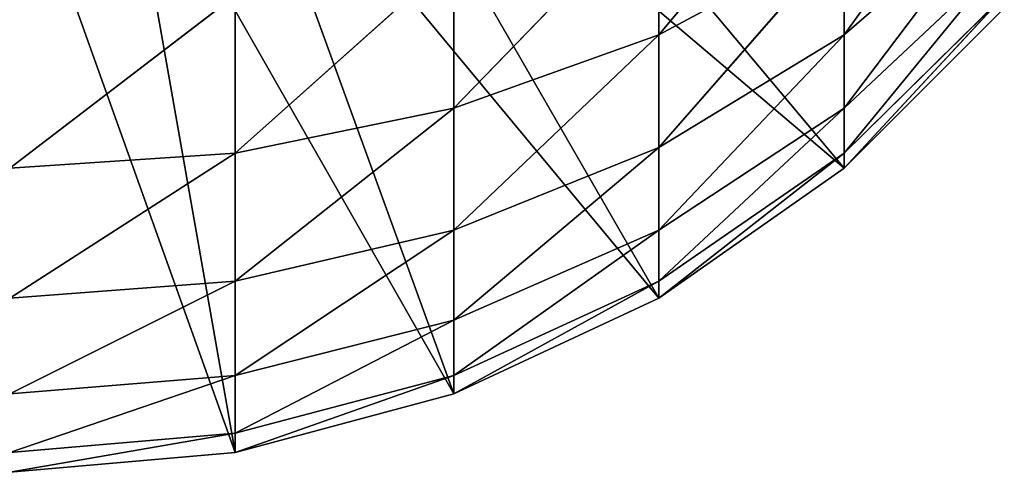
# Model space of a CAD drawing. Extents: x 0.1 to 17.7, y 0.1 to 17.7.
# Tile 349 of 656: x 17.4983 to 17.65, y 0.0821 to 0.1518. Entities that reach past the tile are written whole.
import ezdxf

# ---------------------------------------------------------------- set-up
doc = ezdxf.new("R2010")
doc.units = 0
doc.header["$LTSCALE"] = 2.54
doc.layers.get('0').update_dxf_attribs({"color": 13, "linetype": 'CONTINUOUS'})

# ---------------------------------------------------------------- blocks, each defined once
blk = doc.blocks.new('KOSZ_NA__MIECI_Z_POKRYWK__')
at = {"color": 0}
for p, q in [((17.62532, 0.12892, 30.4), (17.56104, 0.20553, 30.4)), ((17.62532, 0.12892, 30.4), (17.56104, 0.20553, 30.4)), ((17.62532, 0.12892, 30.4), (17.54677, 0.19553, 30.4)), ((17.62532, 0.12892, 30.4), (17.54677, 0.19553, 30.4)), ((17.59677, 0.10892, 30.4), (17.54677, 0.19553, 30.4)), ((17.59677, 0.10892, 30.4), (17.54677, 0.19553, 30.4)), ((17.59677, 0.10892, 30.4), (17.53097, 0.18816, 30.4)), ((17.59677, 0.10892, 30.4), (17.53097, 0.18816, 30.4)), ((17.56517, 0.09419, 30.4), (17.53097, 0.18816, 30.4)), ((17.56517, 0.09419, 30.4), (17.53097, 0.18816, 30.4)), ((17.56517, 0.09419, 30.4), (17.51413, 0.18365, 30.4)), ((17.56517, 0.09419, 30.4), (17.51413, 0.18365, 30.4)), ((17.53149, 0.08517, 30.4), (17.51413, 0.18365, 30.4)), ((17.53149, 0.08517, 30.4), (17.51413, 0.18365, 30.4)), ((17.62532, 0.18365, 31.51736), (17.59677, 0.14945, 31.51133)), ((17.62532, 0.18365, 31.51736), (17.59677, 0.14945, 31.51133)), ((17.62532, 0.14945, 31.47661), (17.64997, 0.18365, 31.48264)), ((17.62532, 0.14945, 31.47661), (17.64997, 0.18365, 31.48264)), ((17.53149, 0.08517, 30.4), (17.49677, 0.18213, 30.4)), ((17.53149, 0.08517, 30.4), (17.49677, 0.18213, 30.4)), ((17.59677, 0.1708, 31.53268), (17.56517, 0.13816, 31.5208)), ((17.59677, 0.1708, 31.53268), (17.56517, 0.13816, 31.5208)), ((17.59677, 0.1708, 31.53268), (17.59677, 0.14945, 31.51133)), ((17.59677, 0.1708, 31.53268), (17.59677, 0.14945, 31.51133)), ((17.64997, 0.1708, 31.46428), (17.62532, 0.13816, 31.4524)), ((17.64997, 0.1708, 31.46428), (17.62532, 0.13816, 31.4524)), ((17.64997, 0.1708, 31.46428), (17.62532, 0.14945, 31.47661)), ((17.64997, 0.1708, 31.46428), (17.62532, 0.14945, 31.47661)), ((17.62532, 0.16477, 31.49848), (17.59677, 0.13213, 31.4866)), ((17.62532, 0.16477, 31.49848), (17.59677, 0.13213, 31.4866)), ((17.62532, 0.16477, 31.49848), (17.59677, 0.14945, 31.51133)), ((17.62532, 0.16477, 31.49848), (17.59677, 0.14945, 31.51133)), ((17.62532, 0.16477, 31.49848), (17.62532, 0.14945, 31.47661)), ((17.62532, 0.16477, 31.49848), (17.62532, 0.14945, 31.47661)), ((17.56517, 0.16133, 31.54397), (17.53149, 0.13125, 31.52661)), ((17.56517, 0.16133, 31.54397), (17.53149, 0.13125, 31.52661)), ((17.56517, 0.16133, 31.54397), (17.56517, 0.13816, 31.5208)), ((17.56517, 0.16133, 31.54397), (17.56517, 0.13816, 31.5208)), ((17.62532, 0.13816, 31.4524), (17.64997, 0.16133, 31.44397)), ((17.64997, 0.16133, 31.44397), (17.62532, 0.13125, 31.42661)), ((17.64997, 0.16133, 31.44397), (17.62532, 0.13125, 31.42661)), ((17.62532, 0.13816, 31.4524), (17.64997, 0.16133, 31.44397)), ((17.53149, 0.15553, 31.55088), (17.49677, 0.12892, 31.52856)), ((17.53149, 0.15553, 31.55088), (17.49677, 0.12892, 31.52856)), ((17.53149, 0.15553, 31.55088), (17.53149, 0.13125, 31.52661)), ((17.53149, 0.15553, 31.55088), (17.53149, 0.13125, 31.52661)), ((17.62532, 0.13125, 31.42661), (17.64997, 0.15553, 31.42232)), ((17.64997, 0.15553, 31.42232), (17.62532, 0.12892, 31.4)), ((17.64997, 0.15553, 31.42232), (17.62532, 0.12892, 31.4)), ((17.62532, 0.13125, 31.42661), (17.64997, 0.15553, 31.42232)), ((17.64997, 0.15357, 30.4), (17.62532, 0.12892, 30.4)), ((17.64997, 0.15357, 30.4), (17.62532, 0.12892, 30.4)), ((17.64997, 0.15357, 30.4), (17.62532, 0.12892, 31.4)), ((17.64997, 0.15357, 30.4), (17.62532, 0.12892, 31.4)), ((17.64997, 0.15357, 31.4), (17.62532, 0.12892, 31.4)), ((17.64997, 0.15357, 31.4), (17.62532, 0.12892, 31.4)), ((17.59677, 0.14945, 31.51133), (17.56517, 0.11937, 31.49397)), ((17.59677, 0.14945, 31.51133), (17.56517, 0.11937, 31.49397)), ((17.59677, 0.14945, 31.51133), (17.56517, 0.13816, 31.5208)), ((17.59677, 0.14945, 31.51133), (17.56517, 0.13816, 31.5208)), ((17.59677, 0.11937, 31.45924), (17.62532, 0.14945, 31.47661)), ((17.62532, 0.14945, 31.47661), (17.59677, 0.13213, 31.4866)), ((17.62532, 0.14945, 31.47661), (17.59677, 0.13213, 31.4866)), ((17.59677, 0.14945, 31.51133), (17.59677, 0.13213, 31.4866)), ((17.59677, 0.14945, 31.51133), (17.59677, 0.13213, 31.4866)), ((17.59677, 0.11937, 31.45924), (17.62532, 0.14945, 31.47661)), ((17.62532, 0.13816, 31.4524), (17.62532, 0.14945, 31.47661)), ((17.62532, 0.13816, 31.4524), (17.62532, 0.14945, 31.47661)), ((17.56517, 0.13816, 31.5208), (17.53149, 0.11156, 31.49848)), ((17.56517, 0.13816, 31.5208), (17.53149, 0.11156, 31.49848)), ((17.56517, 0.13816, 31.5208), (17.53149, 0.13125, 31.52661)), ((17.56517, 0.13816, 31.5208), (17.53149, 0.13125, 31.52661)), ((17.56517, 0.13816, 31.5208), (17.56517, 0.11937, 31.49397)), ((17.56517, 0.13816, 31.5208), (17.56517, 0.11937, 31.49397)), ((17.62532, 0.13816, 31.4524), (17.59677, 0.11156, 31.43008)), ((17.62532, 0.13816, 31.4524), (17.59677, 0.11156, 31.43008)), ((17.62532, 0.13816, 31.4524), (17.59677, 0.11937, 31.45924)), ((17.62532, 0.13816, 31.4524), (17.59677, 0.11937, 31.45924)), ((17.62532, 0.13816, 31.4524), (17.62532, 0.13125, 31.42661)), ((17.62532, 0.13816, 31.4524), (17.62532, 0.13125, 31.42661)), ((17.59677, 0.13213, 31.4866), (17.56517, 0.10553, 31.46428)), ((17.59677, 0.13213, 31.4866), (17.56517, 0.10553, 31.46428)), ((17.59677, 0.13213, 31.4866), (17.56517, 0.11937, 31.49397)), ((17.59677, 0.13213, 31.4866), (17.56517, 0.11937, 31.49397)), ((17.59677, 0.13213, 31.4866), (17.59677, 0.11937, 31.45924)), ((17.59677, 0.13213, 31.4866), (17.59677, 0.11937, 31.45924)), ((17.53149, 0.13125, 31.52661), (17.49677, 0.10892, 31.5)), ((17.53149, 0.13125, 31.52661), (17.49677, 0.10892, 31.5)), ((17.53149, 0.13125, 31.52661), (17.49677, 0.12892, 31.52856)), ((17.53149, 0.13125, 31.52661), (17.49677, 0.12892, 31.52856)), ((17.53149, 0.13125, 31.52661), (17.53149, 0.11156, 31.49848)), ((17.53149, 0.13125, 31.52661), (17.53149, 0.11156, 31.49848)), ((17.59677, 0.11156, 31.43008), (17.62532, 0.13125, 31.42661)), ((17.62532, 0.13125, 31.42661), (17.59677, 0.10892, 31.4)), ((17.62532, 0.13125, 31.42661), (17.59677, 0.10892, 31.4)), ((17.59677, 0.11156, 31.43008), (17.62532, 0.13125, 31.42661)), ((17.62532, 0.13125, 31.42661), (17.62532, 0.12892, 31.4)), ((17.62532, 0.13125, 31.42661), (17.62532, 0.12892, 31.4)), ((17.62532, 0.12892, 30.4), (17.59677, 0.10892, 30.4)), ((17.62532, 0.12892, 30.4), (17.59677, 0.10892, 30.4)), ((17.62532, 0.12892, 30.4), (17.59677, 0.10892, 31.4)), ((17.62532, 0.12892, 30.4), (17.59677, 0.10892, 31.4)), ((17.62532, 0.12892, 31.4), (17.59677, 0.10892, 31.4)), ((17.62532, 0.12892, 31.4), (17.59677, 0.10892, 31.4)), ((17.62532, 0.12892, 30.4), (17.62532, 0.12892, 31.4)), ((17.62532, 0.12892, 30.4), (17.62532, 0.12892, 31.4)), ((17.56517, 0.11937, 31.49397), (17.53149, 0.09705, 31.46736)), ((17.56517, 0.11937, 31.49397), (17.53149, 0.09705, 31.46736)), ((17.56517, 0.11937, 31.49397), (17.53149, 0.11156, 31.49848)), ((17.56517, 0.11937, 31.49397), (17.53149, 0.11156, 31.49848)), ((17.56517, 0.09705, 31.43264), (17.59677, 0.11937, 31.45924)), ((17.59677, 0.11937, 31.45924), (17.56517, 0.10553, 31.46428)), ((17.59677, 0.11937, 31.45924), (17.56517, 0.10553, 31.46428)), ((17.56517, 0.11937, 31.49397), (17.56517, 0.10553, 31.46428)), ((17.56517, 0.11937, 31.49397), (17.56517, 0.10553, 31.46428)), ((17.56517, 0.09705, 31.43264), (17.59677, 0.11937, 31.45924)), ((17.59677, 0.11156, 31.43008), (17.59677, 0.11937, 31.45924)), ((17.59677, 0.11156, 31.43008), (17.59677, 0.11937, 31.45924)), ((17.53149, 0.11156, 31.49848), (17.49677, 0.09419, 31.46841)), ((17.53149, 0.11156, 31.49848), (17.49677, 0.09419, 31.46841)), ((17.53149, 0.11156, 31.49848), (17.49677, 0.10892, 31.5)), ((17.53149, 0.11156, 31.49848), (17.49677, 0.10892, 31.5)), ((17.53149, 0.11156, 31.49848), (17.53149, 0.09705, 31.46736)), ((17.53149, 0.11156, 31.49848), (17.53149, 0.09705, 31.46736)), ((17.59677, 0.11156, 31.43008), (17.56517, 0.09419, 31.4)), ((17.59677, 0.11156, 31.43008), (17.56517, 0.09419, 31.4)), ((17.59677, 0.11156, 31.43008), (17.56517, 0.09705, 31.43264)), ((17.59677, 0.11156, 31.43008), (17.56517, 0.09705, 31.43264)), ((17.59677, 0.11156, 31.43008), (17.59677, 0.10892, 31.4)), ((17.59677, 0.11156, 31.43008), (17.59677, 0.10892, 31.4)), ((17.59677, 0.10892, 30.4), (17.56517, 0.09419, 30.4)), ((17.59677, 0.10892, 30.4), (17.56517, 0.09419, 30.4)), ((17.59677, 0.10892, 30.4), (17.56517, 0.09419, 31.4)), ((17.59677, 0.10892, 30.4), (17.56517, 0.09419, 31.4)), ((17.59677, 0.10892, 31.4), (17.56517, 0.09419, 31.4)), ((17.59677, 0.10892, 31.4), (17.56517, 0.09419, 31.4)), ((17.59677, 0.10892, 30.4), (17.59677, 0.10892, 31.4)), ((17.59677, 0.10892, 30.4), (17.59677, 0.10892, 31.4)), ((17.56517, 0.10553, 31.46428), (17.53149, 0.08816, 31.4342)), ((17.56517, 0.10553, 31.46428), (17.53149, 0.08816, 31.4342)), ((17.56517, 0.10553, 31.46428), (17.53149, 0.09705, 31.46736)), ((17.56517, 0.10553, 31.46428), (17.53149, 0.09705, 31.46736)), ((17.56517, 0.10553, 31.46428), (17.56517, 0.09705, 31.43264)), ((17.56517, 0.10553, 31.46428), (17.56517, 0.09705, 31.43264)), ((17.53149, 0.09705, 31.46736), (17.49677, 0.08517, 31.43473)), ((17.53149, 0.09705, 31.46736), (17.49677, 0.08517, 31.43473)), ((17.53149, 0.09705, 31.46736), (17.49677, 0.09419, 31.46841)), ((17.53149, 0.09705, 31.46736), (17.49677, 0.09419, 31.46841)), ((17.53149, 0.08517, 31.4), (17.56517, 0.09705, 31.43264)), ((17.56517, 0.09705, 31.43264), (17.53149, 0.08816, 31.4342)), ((17.56517, 0.09705, 31.43264), (17.53149, 0.08816, 31.4342)), ((17.53149, 0.09705, 31.46736), (17.53149, 0.08816, 31.4342)), ((17.53149, 0.09705, 31.46736), (17.53149, 0.08816, 31.4342)), ((17.53149, 0.08517, 31.4), (17.56517, 0.09705, 31.43264)), ((17.56517, 0.09419, 31.4), (17.56517, 0.09705, 31.43264)), ((17.56517, 0.09419, 31.4), (17.56517, 0.09705, 31.43264)), ((17.56517, 0.09419, 30.4), (17.53149, 0.08517, 30.4)), ((17.56517, 0.09419, 30.4), (17.53149, 0.08517, 30.4)), ((17.56517, 0.09419, 30.4), (17.53149, 0.08517, 31.4)), ((17.56517, 0.09419, 30.4), (17.53149, 0.08517, 31.4)), ((17.56517, 0.09419, 31.4), (17.53149, 0.08517, 31.4)), ((17.56517, 0.09419, 31.4), (17.53149, 0.08517, 31.4)), ((17.56517, 0.09419, 30.4), (17.56517, 0.09419, 31.4)), ((17.56517, 0.09419, 30.4), (17.56517, 0.09419, 31.4)), ((17.53149, 0.08816, 31.4342), (17.49677, 0.08213, 31.4)), ((17.53149, 0.08816, 31.4342), (17.49677, 0.08213, 31.4)), ((17.53149, 0.08816, 31.4342), (17.49677, 0.08517, 31.43473)), ((17.53149, 0.08816, 31.4342), (17.49677, 0.08517, 31.43473)), ((17.53149, 0.08517, 31.4), (17.53149, 0.08816, 31.4342)), ((17.53149, 0.08517, 31.4), (17.53149, 0.08816, 31.4342)), ((17.53149, 0.08517, 30.4), (17.49677, 0.08213, 30.4)), ((17.53149, 0.08517, 30.4), (17.49677, 0.08213, 30.4)), ((17.53149, 0.08517, 30.4), (17.49677, 0.08213, 31.4)), ((17.53149, 0.08517, 30.4), (17.49677, 0.08213, 31.4)), ((17.53149, 0.08517, 31.4), (17.49677, 0.08213, 31.4)), ((17.53149, 0.08517, 31.4), (17.49677, 0.08213, 31.4)), ((17.53149, 0.08517, 30.4), (17.53149, 0.08517, 31.4)), ((17.53149, 0.08517, 30.4), (17.53149, 0.08517, 31.4))]:
    blk.add_line(p, q, dxfattribs=at)
mesh = blk.add_polyface(dxfattribs=at)
corners = [(17.62532, 0.12892, 30.4), (17.54677, 0.19553, 30.4), (17.56104, 0.20553, 30.4)]
mesh.append_faces([[corners[k] for k in face] for face in [(0, 1, 2)]], dxfattribs={"color": 0})
mesh = blk.add_polyface(dxfattribs=at)
corners = [(17.64997, 0.15357, 30.4), (17.62532, 0.12892, 30.4), (17.56104, 0.20553, 30.4)]
mesh.append_faces([[corners[k] for k in face] for face in [(0, 1, 2)]], dxfattribs={"color": 0})
mesh = blk.add_polyface(dxfattribs=at)
corners = [(17.59677, 0.10892, 30.4), (17.53097, 0.18816, 30.4), (17.54677, 0.19553, 30.4)]
mesh.append_faces([[corners[k] for k in face] for face in [(0, 1, 2)]], dxfattribs={"color": 0})
mesh = blk.add_polyface(dxfattribs=at)
corners = [(17.62532, 0.12892, 30.4), (17.59677, 0.10892, 30.4), (17.54677, 0.19553, 30.4)]
mesh.append_faces([[corners[k] for k in face] for face in [(0, 1, 2)]], dxfattribs={"color": 0})
mesh = blk.add_polyface(dxfattribs=at)
corners = [(17.56517, 0.09419, 30.4), (17.51413, 0.18365, 30.4), (17.53097, 0.18816, 30.4)]
mesh.append_faces([[corners[k] for k in face] for face in [(0, 1, 2)]], dxfattribs={"color": 0})
mesh = blk.add_polyface(dxfattribs=at)
corners = [(17.59677, 0.10892, 30.4), (17.56517, 0.09419, 30.4), (17.53097, 0.18816, 30.4)]
mesh.append_faces([[corners[k] for k in face] for face in [(0, 1, 2)]], dxfattribs={"color": 0})
mesh = blk.add_polyface(dxfattribs=at)
corners = [(17.53149, 0.08517, 30.4), (17.49677, 0.18213, 30.4), (17.51413, 0.18365, 30.4)]
mesh.append_faces([[corners[k] for k in face] for face in [(0, 1, 2)]], dxfattribs={"color": 0})
mesh = blk.add_polyface(dxfattribs=at)
corners = [(17.56517, 0.09419, 30.4), (17.53149, 0.08517, 30.4), (17.51413, 0.18365, 30.4)]
mesh.append_faces([[corners[k] for k in face] for face in [(0, 1, 2)]], dxfattribs={"color": 0})
mesh = blk.add_polyface(dxfattribs=at)
corners = [(17.62532, 0.18365, 31.51736), (17.59677, 0.14945, 31.51133), (17.62532, 0.16477, 31.49848)]
mesh.append_faces([[corners[k] for k in face] for face in [(0, 1, 2)]], dxfattribs={"color": 0})
mesh = blk.add_polyface(dxfattribs=at)
corners = [(17.59677, 0.1708, 31.53268), (17.59677, 0.14945, 31.51133), (17.62532, 0.18365, 31.51736)]
mesh.append_faces([[corners[k] for k in face] for face in [(0, 1, 2)]], dxfattribs={"color": 0})
mesh = blk.add_polyface(dxfattribs=at)
corners = [(17.64997, 0.18365, 31.48264), (17.62532, 0.16477, 31.49848), (17.62532, 0.14945, 31.47661)]
mesh.append_faces([[corners[k] for k in face] for face in [(0, 1, 2)]], dxfattribs={"color": 0})
mesh = blk.add_polyface(dxfattribs=at)
corners = [(17.64997, 0.18365, 31.48264), (17.62532, 0.14945, 31.47661), (17.64997, 0.1708, 31.46428)]
mesh.append_faces([[corners[k] for k in face] for face in [(0, 1, 2)]], dxfattribs={"color": 0})
mesh = blk.add_polyface(dxfattribs=at)
corners = [(17.53149, 0.08517, 30.4), (17.49677, 0.08213, 30.4), (17.49677, 0.18213, 30.4)]
mesh.append_faces([[corners[k] for k in face] for face in [(0, 1, 2)]], dxfattribs={"color": 0})
mesh = blk.add_polyface(dxfattribs=at)
corners = [(17.59677, 0.1708, 31.53268), (17.56517, 0.13816, 31.5208), (17.59677, 0.14945, 31.51133)]
mesh.append_faces([[corners[k] for k in face] for face in [(0, 1, 2)]], dxfattribs={"color": 0})
mesh = blk.add_polyface(dxfattribs=at)
corners = [(17.56517, 0.16133, 31.54397), (17.56517, 0.13816, 31.5208), (17.59677, 0.1708, 31.53268)]
mesh.append_faces([[corners[k] for k in face] for face in [(0, 1, 2)]], dxfattribs={"color": 0})
mesh = blk.add_polyface(dxfattribs=at)
corners = [(17.64997, 0.1708, 31.46428), (17.62532, 0.13816, 31.4524), (17.64997, 0.16133, 31.44397)]
mesh.append_faces([[corners[k] for k in face] for face in [(0, 1, 2)]], dxfattribs={"color": 0})
mesh = blk.add_polyface(dxfattribs=at)
corners = [(17.64997, 0.1708, 31.46428), (17.62532, 0.14945, 31.47661), (17.62532, 0.13816, 31.4524)]
mesh.append_faces([[corners[k] for k in face] for face in [(0, 1, 2)]], dxfattribs={"color": 0})
mesh = blk.add_polyface(dxfattribs=at)
corners = [(17.62532, 0.16477, 31.49848), (17.59677, 0.13213, 31.4866), (17.62532, 0.14945, 31.47661)]
mesh.append_faces([[corners[k] for k in face] for face in [(0, 1, 2)]], dxfattribs={"color": 0})
mesh = blk.add_polyface(dxfattribs=at)
corners = [(17.59677, 0.14945, 31.51133), (17.59677, 0.13213, 31.4866), (17.62532, 0.16477, 31.49848)]
mesh.append_faces([[corners[k] for k in face] for face in [(0, 1, 2)]], dxfattribs={"color": 0})
mesh = blk.add_polyface(dxfattribs=at)
corners = [(17.56517, 0.16133, 31.54397), (17.53149, 0.13125, 31.52661), (17.56517, 0.13816, 31.5208)]
mesh.append_faces([[corners[k] for k in face] for face in [(0, 1, 2)]], dxfattribs={"color": 0})
mesh = blk.add_polyface(dxfattribs=at)
corners = [(17.56517, 0.16133, 31.54397), (17.53149, 0.15553, 31.55088), (17.53149, 0.13125, 31.52661)]
mesh.append_faces([[corners[k] for k in face] for face in [(0, 1, 2)]], dxfattribs={"color": 0})
mesh = blk.add_polyface(dxfattribs=at)
corners = [(17.64997, 0.16133, 31.44397), (17.62532, 0.13125, 31.42661), (17.64997, 0.15553, 31.42232)]
mesh.append_faces([[corners[k] for k in face] for face in [(0, 1, 2)]], dxfattribs={"color": 0})
mesh = blk.add_polyface(dxfattribs=at)
corners = [(17.64997, 0.16133, 31.44397), (17.62532, 0.13816, 31.4524), (17.62532, 0.13125, 31.42661)]
mesh.append_faces([[corners[k] for k in face] for face in [(0, 1, 2)]], dxfattribs={"color": 0})
mesh = blk.add_polyface(dxfattribs=at)
corners = [(17.53149, 0.15553, 31.55088), (17.49677, 0.12892, 31.52856), (17.53149, 0.13125, 31.52661)]
mesh.append_faces([[corners[k] for k in face] for face in [(0, 1, 2)]], dxfattribs={"color": 0})
mesh = blk.add_polyface(dxfattribs=at)
corners = [(17.53149, 0.15553, 31.55088), (17.49677, 0.15357, 31.55321), (17.49677, 0.12892, 31.52856)]
mesh.append_faces([[corners[k] for k in face] for face in [(0, 1, 2)]], dxfattribs={"color": 0})
mesh = blk.add_polyface(dxfattribs=at)
corners = [(17.64997, 0.15553, 31.42232), (17.62532, 0.12892, 31.4), (17.64997, 0.15357, 31.4)]
mesh.append_faces([[corners[k] for k in face] for face in [(0, 1, 2)]], dxfattribs={"color": 0})
mesh = blk.add_polyface(dxfattribs=at)
corners = [(17.62532, 0.13125, 31.42661), (17.62532, 0.12892, 31.4), (17.64997, 0.15553, 31.42232)]
mesh.append_faces([[corners[k] for k in face] for face in [(0, 1, 2)]], dxfattribs={"color": 0})
mesh = blk.add_polyface(dxfattribs=at)
corners = [(17.62532, 0.12892, 31.4), (17.62532, 0.12892, 30.4), (17.64997, 0.15357, 30.4)]
mesh.append_faces([[corners[k] for k in face] for face in [(0, 1, 2)]], dxfattribs={"color": 0})
mesh = blk.add_polyface(dxfattribs=at)
corners = [(17.62532, 0.12892, 31.4), (17.64997, 0.15357, 30.4), (17.64997, 0.15357, 31.4)]
mesh.append_faces([[corners[k] for k in face] for face in [(0, 1, 2)]], dxfattribs={"color": 0})
mesh = blk.add_polyface(dxfattribs=at)
corners = [(17.59677, 0.14945, 31.51133), (17.56517, 0.11937, 31.49397), (17.59677, 0.13213, 31.4866)]
mesh.append_faces([[corners[k] for k in face] for face in [(0, 1, 2)]], dxfattribs={"color": 0})
mesh = blk.add_polyface(dxfattribs=at)
corners = [(17.56517, 0.13816, 31.5208), (17.56517, 0.11937, 31.49397), (17.59677, 0.14945, 31.51133)]
mesh.append_faces([[corners[k] for k in face] for face in [(0, 1, 2)]], dxfattribs={"color": 0})
mesh = blk.add_polyface(dxfattribs=at)
corners = [(17.59677, 0.13213, 31.4866), (17.59677, 0.11937, 31.45924), (17.62532, 0.14945, 31.47661)]
mesh.append_faces([[corners[k] for k in face] for face in [(0, 1, 2)]], dxfattribs={"color": 0})
mesh = blk.add_polyface(dxfattribs=at)
corners = [(17.62532, 0.14945, 31.47661), (17.59677, 0.11937, 31.45924), (17.62532, 0.13816, 31.4524)]
mesh.append_faces([[corners[k] for k in face] for face in [(0, 1, 2)]], dxfattribs={"color": 0})
mesh = blk.add_polyface(dxfattribs=at)
corners = [(17.56517, 0.13816, 31.5208), (17.53149, 0.11156, 31.49848), (17.56517, 0.11937, 31.49397)]
mesh.append_faces([[corners[k] for k in face] for face in [(0, 1, 2)]], dxfattribs={"color": 0})
mesh = blk.add_polyface(dxfattribs=at)
corners = [(17.53149, 0.13125, 31.52661), (17.53149, 0.11156, 31.49848), (17.56517, 0.13816, 31.5208)]
mesh.append_faces([[corners[k] for k in face] for face in [(0, 1, 2)]], dxfattribs={"color": 0})
mesh = blk.add_polyface(dxfattribs=at)
corners = [(17.62532, 0.13816, 31.4524), (17.59677, 0.11156, 31.43008), (17.62532, 0.13125, 31.42661)]
mesh.append_faces([[corners[k] for k in face] for face in [(0, 1, 2)]], dxfattribs={"color": 0})
mesh = blk.add_polyface(dxfattribs=at)
corners = [(17.59677, 0.11937, 31.45924), (17.59677, 0.11156, 31.43008), (17.62532, 0.13816, 31.4524)]
mesh.append_faces([[corners[k] for k in face] for face in [(0, 1, 2)]], dxfattribs={"color": 0})
mesh = blk.add_polyface(dxfattribs=at)
corners = [(17.59677, 0.13213, 31.4866), (17.56517, 0.10553, 31.46428), (17.59677, 0.11937, 31.45924)]
mesh.append_faces([[corners[k] for k in face] for face in [(0, 1, 2)]], dxfattribs={"color": 0})
mesh = blk.add_polyface(dxfattribs=at)
corners = [(17.56517, 0.11937, 31.49397), (17.56517, 0.10553, 31.46428), (17.59677, 0.13213, 31.4866)]
mesh.append_faces([[corners[k] for k in face] for face in [(0, 1, 2)]], dxfattribs={"color": 0})
mesh = blk.add_polyface(dxfattribs=at)
corners = [(17.53149, 0.13125, 31.52661), (17.49677, 0.10892, 31.5), (17.53149, 0.11156, 31.49848)]
mesh.append_faces([[corners[k] for k in face] for face in [(0, 1, 2)]], dxfattribs={"color": 0})
mesh = blk.add_polyface(dxfattribs=at)
corners = [(17.49677, 0.12892, 31.52856), (17.49677, 0.10892, 31.5), (17.53149, 0.13125, 31.52661)]
mesh.append_faces([[corners[k] for k in face] for face in [(0, 1, 2)]], dxfattribs={"color": 0})
mesh = blk.add_polyface(dxfattribs=at)
corners = [(17.62532, 0.13125, 31.42661), (17.59677, 0.10892, 31.4), (17.62532, 0.12892, 31.4)]
mesh.append_faces([[corners[k] for k in face] for face in [(0, 1, 2)]], dxfattribs={"color": 0})
mesh = blk.add_polyface(dxfattribs=at)
corners = [(17.59677, 0.11156, 31.43008), (17.59677, 0.10892, 31.4), (17.62532, 0.13125, 31.42661)]
mesh.append_faces([[corners[k] for k in face] for face in [(0, 1, 2)]], dxfattribs={"color": 0})
mesh = blk.add_polyface(dxfattribs=at)
corners = [(17.59677, 0.10892, 31.4), (17.59677, 0.10892, 30.4), (17.62532, 0.12892, 30.4)]
mesh.append_faces([[corners[k] for k in face] for face in [(0, 1, 2)]], dxfattribs={"color": 0})
mesh = blk.add_polyface(dxfattribs=at)
corners = [(17.59677, 0.10892, 31.4), (17.62532, 0.12892, 30.4), (17.62532, 0.12892, 31.4)]
mesh.append_faces([[corners[k] for k in face] for face in [(0, 1, 2)]], dxfattribs={"color": 0})
mesh = blk.add_polyface(dxfattribs=at)
corners = [(17.56517, 0.11937, 31.49397), (17.53149, 0.09705, 31.46736), (17.56517, 0.10553, 31.46428)]
mesh.append_faces([[corners[k] for k in face] for face in [(0, 1, 2)]], dxfattribs={"color": 0})
mesh = blk.add_polyface(dxfattribs=at)
corners = [(17.53149, 0.11156, 31.49848), (17.53149, 0.09705, 31.46736), (17.56517, 0.11937, 31.49397)]
mesh.append_faces([[corners[k] for k in face] for face in [(0, 1, 2)]], dxfattribs={"color": 0})
mesh = blk.add_polyface(dxfattribs=at)
corners = [(17.56517, 0.10553, 31.46428), (17.56517, 0.09705, 31.43264), (17.59677, 0.11937, 31.45924)]
mesh.append_faces([[corners[k] for k in face] for face in [(0, 1, 2)]], dxfattribs={"color": 0})
mesh = blk.add_polyface(dxfattribs=at)
corners = [(17.59677, 0.11937, 31.45924), (17.56517, 0.09705, 31.43264), (17.59677, 0.11156, 31.43008)]
mesh.append_faces([[corners[k] for k in face] for face in [(0, 1, 2)]], dxfattribs={"color": 0})
mesh = blk.add_polyface(dxfattribs=at)
corners = [(17.53149, 0.11156, 31.49848), (17.49677, 0.09419, 31.46841), (17.53149, 0.09705, 31.46736)]
mesh.append_faces([[corners[k] for k in face] for face in [(0, 1, 2)]], dxfattribs={"color": 0})
mesh = blk.add_polyface(dxfattribs=at)
corners = [(17.49677, 0.10892, 31.5), (17.49677, 0.09419, 31.46841), (17.53149, 0.11156, 31.49848)]
mesh.append_faces([[corners[k] for k in face] for face in [(0, 1, 2)]], dxfattribs={"color": 0})
mesh = blk.add_polyface(dxfattribs=at)
corners = [(17.59677, 0.11156, 31.43008), (17.56517, 0.09419, 31.4), (17.59677, 0.10892, 31.4)]
mesh.append_faces([[corners[k] for k in face] for face in [(0, 1, 2)]], dxfattribs={"color": 0})
mesh = blk.add_polyface(dxfattribs=at)
corners = [(17.56517, 0.09705, 31.43264), (17.56517, 0.09419, 31.4), (17.59677, 0.11156, 31.43008)]
mesh.append_faces([[corners[k] for k in face] for face in [(0, 1, 2)]], dxfattribs={"color": 0})
mesh = blk.add_polyface(dxfattribs=at)
corners = [(17.56517, 0.09419, 31.4), (17.56517, 0.09419, 30.4), (17.59677, 0.10892, 30.4)]
mesh.append_faces([[corners[k] for k in face] for face in [(0, 1, 2)]], dxfattribs={"color": 0})
mesh = blk.add_polyface(dxfattribs=at)
corners = [(17.56517, 0.09419, 31.4), (17.59677, 0.10892, 30.4), (17.59677, 0.10892, 31.4)]
mesh.append_faces([[corners[k] for k in face] for face in [(0, 1, 2)]], dxfattribs={"color": 0})
mesh = blk.add_polyface(dxfattribs=at)
corners = [(17.56517, 0.10553, 31.46428), (17.53149, 0.08816, 31.4342), (17.56517, 0.09705, 31.43264)]
mesh.append_faces([[corners[k] for k in face] for face in [(0, 1, 2)]], dxfattribs={"color": 0})
mesh = blk.add_polyface(dxfattribs=at)
corners = [(17.53149, 0.09705, 31.46736), (17.53149, 0.08816, 31.4342), (17.56517, 0.10553, 31.46428)]
mesh.append_faces([[corners[k] for k in face] for face in [(0, 1, 2)]], dxfattribs={"color": 0})
mesh = blk.add_polyface(dxfattribs=at)
corners = [(17.53149, 0.09705, 31.46736), (17.49677, 0.08517, 31.43473), (17.53149, 0.08816, 31.4342)]
mesh.append_faces([[corners[k] for k in face] for face in [(0, 1, 2)]], dxfattribs={"color": 0})
mesh = blk.add_polyface(dxfattribs=at)
corners = [(17.49677, 0.09419, 31.46841), (17.49677, 0.08517, 31.43473), (17.53149, 0.09705, 31.46736)]
mesh.append_faces([[corners[k] for k in face] for face in [(0, 1, 2)]], dxfattribs={"color": 0})
mesh = blk.add_polyface(dxfattribs=at)
corners = [(17.53149, 0.08816, 31.4342), (17.53149, 0.08517, 31.4), (17.56517, 0.09705, 31.43264)]
mesh.append_faces([[corners[k] for k in face] for face in [(0, 1, 2)]], dxfattribs={"color": 0})
mesh = blk.add_polyface(dxfattribs=at)
corners = [(17.56517, 0.09705, 31.43264), (17.53149, 0.08517, 31.4), (17.56517, 0.09419, 31.4)]
mesh.append_faces([[corners[k] for k in face] for face in [(0, 1, 2)]], dxfattribs={"color": 0})
mesh = blk.add_polyface(dxfattribs=at)
corners = [(17.53149, 0.08517, 31.4), (17.53149, 0.08517, 30.4), (17.56517, 0.09419, 30.4)]
mesh.append_faces([[corners[k] for k in face] for face in [(0, 1, 2)]], dxfattribs={"color": 0})
mesh = blk.add_polyface(dxfattribs=at)
corners = [(17.53149, 0.08517, 31.4), (17.56517, 0.09419, 30.4), (17.56517, 0.09419, 31.4)]
mesh.append_faces([[corners[k] for k in face] for face in [(0, 1, 2)]], dxfattribs={"color": 0})
mesh = blk.add_polyface(dxfattribs=at)
corners = [(17.53149, 0.08816, 31.4342), (17.49677, 0.08213, 31.4), (17.53149, 0.08517, 31.4)]
mesh.append_faces([[corners[k] for k in face] for face in [(0, 1, 2)]], dxfattribs={"color": 0})
mesh = blk.add_polyface(dxfattribs=at)
corners = [(17.49677, 0.08517, 31.43473), (17.49677, 0.08213, 31.4), (17.53149, 0.08816, 31.4342)]
mesh.append_faces([[corners[k] for k in face] for face in [(0, 1, 2)]], dxfattribs={"color": 0})
mesh = blk.add_polyface(dxfattribs=at)
corners = [(17.49677, 0.08213, 31.4), (17.49677, 0.08213, 30.4), (17.53149, 0.08517, 30.4)]
mesh.append_faces([[corners[k] for k in face] for face in [(0, 1, 2)]], dxfattribs={"color": 0})
mesh = blk.add_polyface(dxfattribs=at)
corners = [(17.49677, 0.08213, 31.4), (17.53149, 0.08517, 30.4), (17.53149, 0.08517, 31.4)]
mesh.append_faces([[corners[k] for k in face] for face in [(0, 1, 2)]], dxfattribs={"color": 0})

msp = doc.modelspace()

# ---------------------------------------------------------------- block references
at = {"color": 0}
msp.add_blockref('KOSZ_NA__MIECI_Z_POKRYWK__', (0, 0), dxfattribs=at)

doc.saveas('drawing.dxf')
